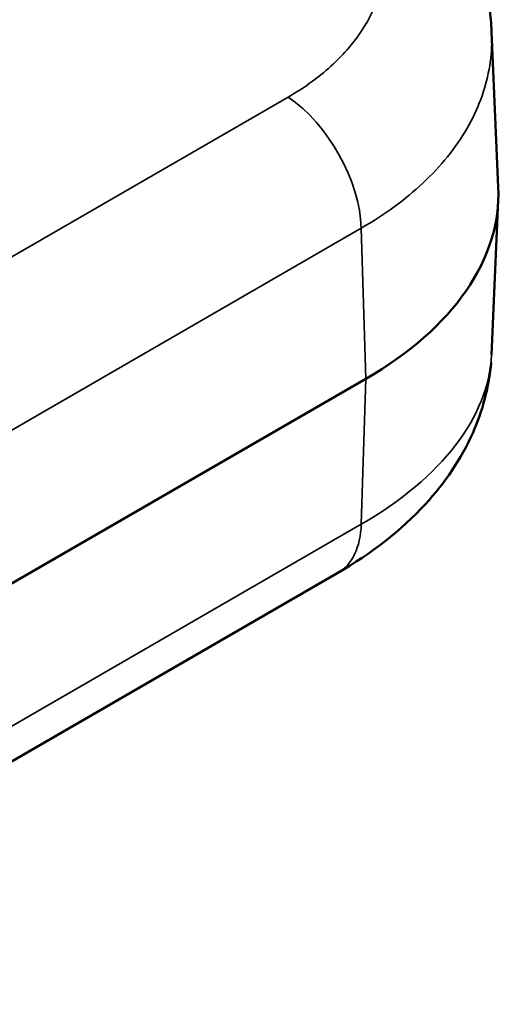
# Model space of a CAD drawing. Header units: millimetres. Extents: x 50 to 3176, y 50 to 2109.
# Tile 767 of 817: x 2098.25 to 2102.5, y 1614.58 to 1623.26. Entities that reach past the tile are written whole.
import ezdxf

# ---------------------------------------------------------------- set-up
doc = ezdxf.new("R2010")
doc.units = ezdxf.units.MM
doc.header["$LTSCALE"] = 10
doc.layers.add('Visible (ISO)', color=7, linetype='Continuous', lineweight=50)
doc.layers.add('Visible Narrow (ISO)', color=7, linetype='Continuous', lineweight=35)

msp = doc.modelspace()

# ---------------------------------------------------------------- linework, layer by layer
at = {"layer": 'Visible (ISO)'}
for p, q in [((2102.4156, 1623.1562), (2102.4743, 1621.7854)), ((2102.4159, 1620.3079), (2102.4743, 1621.6713)), ((2066.6374, 1600.0806), (2101.3039, 1620.0953)), ((2067.1075, 1598.7813), (2101.0577, 1618.3825))]:
    msp.add_line(p, q, dxfattribs=at)
msp.add_ellipse((2098.4755, 1621.7283), major_axis=(4, 0), ratio=0.57735, start_param=5.497787, end_param=6.307881, dxfattribs=at)
for points in [[(2102.3961, 1623.3686), (2102.4059, 1623.2992), (2102.4123, 1623.2293), (2102.4153, 1623.1595)], [(2102.4156, 1623.1562), (2102.4156, 1623.1573), (2102.4155, 1623.1584), (2102.4155, 1623.1595)]]:
    msp.add_open_spline(points, degree=3, dxfattribs=at)
msp.add_open_spline([(2102.4111, 1620.2407), (2102.3933, 1620.025), (2102.3359, 1619.8123), (2102.1468, 1619.3885), (2102.0032, 1619.178), (2101.6169, 1618.757), (2101.3537, 1618.5533), (2101.0577, 1618.3825)], degree=3, knots=[0.0088565, 0.0088565, 0.0088565, 0.0088565, 0.0889575, 0.0889575, 0.1820171, 0.1820171, 0.2979266, 0.2979266, 0.2979266, 0.2979266], dxfattribs=at)
at = {"layer": 'Visible Narrow (ISO)'}
for p, q in [((2066.6692, 1602.9805), (2100.6194, 1622.5816)), ((2101.2644, 1621.4243), (2067.3142, 1601.8231)), ((2101.3039, 1620.0953), (2101.2644, 1621.4243)), ((2101.2644, 1618.812), (2101.3039, 1620.0953)), ((2067.3142, 1599.2108), (2101.2644, 1618.812))]:
    msp.add_line(p, q, dxfattribs=at)
for centre, major_axis, start_param, end_param in [((2100.5577, 1621.8038), (-0.5, 0.866), 3.961896, 5.410521), ((2100.5577, 1619.2485), (0.5, -0.866), 0, 0.750492)]:
    msp.add_ellipse(centre, major_axis=major_axis, ratio=0.57735, start_param=start_param, end_param=end_param, dxfattribs=at)
for points in [[(2101.4676, 1624.0064), (2101.4863, 1623.8685), (2101.4776, 1623.6004), (2101.3247, 1623.2144), (2101.0373, 1622.8639), (2100.7719, 1622.67), (2100.6194, 1622.5816)], [(2102.4154, 1620.3079), (2102.3901, 1619.766), (2101.9777, 1619.2238), (2101.2644, 1618.812)]]:
    msp.add_open_spline(points, degree=3, dxfattribs=at)
msp.add_open_spline([(2101.2644, 1621.4243), (2101.367, 1621.4835), (2101.4635, 1621.5462), (2101.6456, 1621.6793), (2101.7309, 1621.7497), (2101.8885, 1621.8973), (2101.9606, 1621.9745), (2102.0901, 1622.1345), (2102.1473, 1622.2173), (2102.2456, 1622.3864), (2102.2866, 1622.4727), (2102.352, 1622.6475), (2102.3765, 1622.7358), (2102.4087, 1622.9123), (2102.4168, 1623.0004), (2102.417, 1623.1113), (2102.4166, 1623.1337), (2102.4156, 1623.1562)], degree=3, knots=[0, 0, 0, 0, 0.1254869, 0.1254869, 0.2534265, 0.2534265, 0.3832274, 0.3832274, 0.51398, 0.51398, 0.6439272, 0.6439272, 0.772463, 0.772463, 0.8976319, 0.8976319, 0.9292428, 0.9292428, 0.9292428, 0.9292428], dxfattribs=at)

doc.saveas('drawing.dxf')
